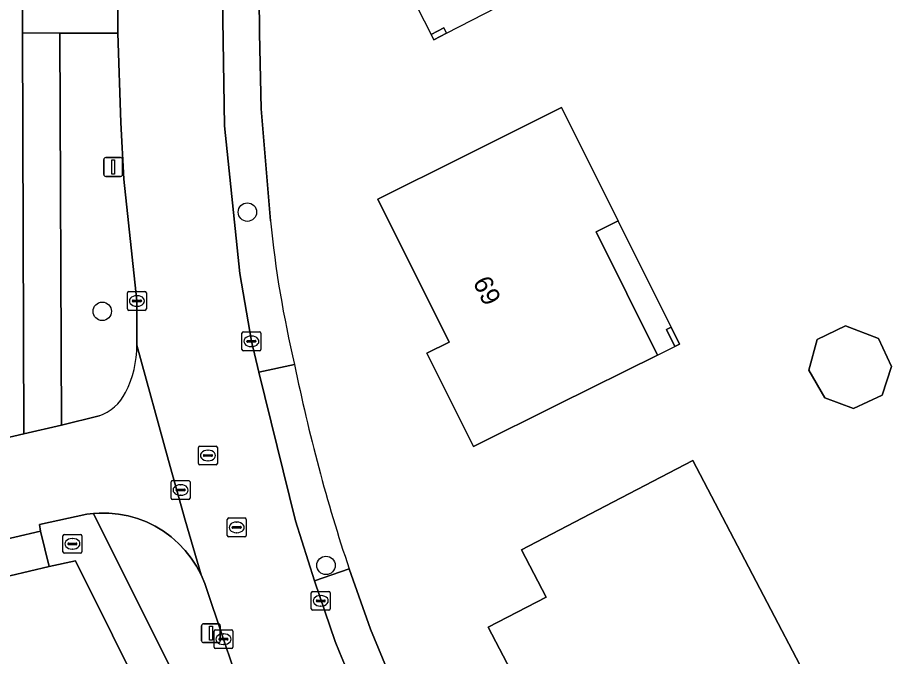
# Model space of a CAD drawing. Extents: x 162722 to 165104, y 384719 to 386284.
# Drawn here: x 163645.69 to 163692.03, y 385039.57 to 385073.48 of the extents above; entities that cross this region are included whole.
import ezdxf

# ---------------------------------------------------------------- set-up
doc = ezdxf.new("R2010")
doc.units = 0
for name, color, linetype in [('IMGEO_Boom', 7, 'Continuous'), ('IMGEO_Brandkraan', 7, 'Continuous'), ('IMGEO_Erf', 7, 'Continuous'), ('IMGEO_Groenvoorziening', 7, 'Continuous'), ('IMGEO_Kolk', 7, 'Continuous'), ('IMGEO_Lichtmast', 7, 'Continuous'), ('IMGEO_Pand', 7, 'Continuous'), ('IMGEO_Pand_nummerreeks', 7, 'Continuous'), ('IMGEO_Pand_overbouw', 7, 'Continuous'), ('IMGEO_Parkeervlak_open', 7, 'Continuous'), ('IMGEO_Rijbaan_lokaal_open', 7, 'Continuous'), ('IMGEO_Rioolput', 7, 'Continuous'), ('IMGEO_Voetpad_open', 7, 'Continuous')]:
    doc.layers.add(name, color=color, linetype=linetype)

msp = doc.modelspace()

# ---------------------------------------------------------------- linework, layer by layer
at = {"layer": 'IMGEO_Boom'}
for centre in [(163657.877, 385063.146), (163650.18, 385057.883), (163662.044, 385044.403)]:
    msp.add_circle(centre, 0.489, dxfattribs=at)
at = {"layer": 'IMGEO_Brandkraan'}
for p, q in [((163648.174, 385046.044), (163649.026, 385046.044)), ((163648.099, 385045.118), (163648.099, 385045.97)), ((163648.358, 385045.538), (163648.358, 385045.55)), ((163648.401, 385045.587), (163648.799, 385045.587)), ((163648.587, 385045.824), (163648.612, 385045.824)), ((163648.842, 385045.55), (163648.842, 385045.538)), ((163649.1, 385045.97), (163649.1, 385045.118)), ((163648.796, 385045.501), (163648.398, 385045.501)), ((163648.61, 385045.264), (163648.585, 385045.264)), ((163649.026, 385045.044), (163648.174, 385045.044))]:
    msp.add_line(p, q, dxfattribs=at)
for points in [[(163648.174, 385046.044), (163649.026, 385046.044)], [(163648.099, 385045.118), (163648.099, 385045.97)], [(163649.1, 385045.97), (163649.1, 385045.118)], [(163649.026, 385045.044), (163648.174, 385045.044)]]:
    msp.add_lwpolyline(points, dxfattribs=at)
for centre, radius, start, end in [((163648.176, 385045.968), 0.0765, 91.552, 178.448), ((163648.176, 385045.968), 0.0765, 91.552, 178.448), ((163649.024, 385045.968), 0.0765, 1.552, 88.448), ((163649.024, 385045.968), 0.0765, 1.552, 88.448), ((163648.398, 385045.547), 0.0403, 85.8775, 175.7526), ((163648.395, 385045.537), 0.0366, 178.938, 274.7102), ((163648.799, 385045.544), 0.043, 264.8664, 352.4533), ((163648.803, 385045.549), 0.0386, 1.7309, 96.639), ((163648.176, 385045.12), 0.0765, 181.552, 268.448), ((163648.176, 385045.12), 0.0765, 181.552, 268.448), ((163649.024, 385045.12), 0.0765, 271.552, 358.448), ((163649.024, 385045.12), 0.0765, 271.552, 358.448)]:
    msp.add_arc(centre, radius, start, end, dxfattribs=at)
for centre, major_axis, ratio, start_param, end_param in [((163648.586, 385045.544), (-0.387, 0.002), 0.722429, 4.712389, 7.853982), ((163648.611, 385045.544), (-0.39, 0.002), 0.717154, 1.570796, 4.712389)]:
    msp.add_ellipse(centre, major_axis=major_axis, ratio=ratio, start_param=start_param, end_param=end_param, dxfattribs=at)
at = {"layer": 'IMGEO_Erf'}
for points in [[(163618.931, 385045.076), (163646.024, 385051.391), (163645.95, 385072.658), (163645.955, 385077.538), (163646.038, 385094.984), (163646.019, 385100.874), (163646.08, 385108.376), (163646.358, 385115.018), (163646.377, 385116.141)], [(163658.627, 385115.66), (163658.522, 385096.674), (163658.497, 385088.571), (163658.491, 385083.327), (163658.479, 385076.581), (163658.518, 385072.645), (163658.603, 385068.634), (163659.1, 385062.687)], [(163644.998, 384998.979), (163647.04, 385000), (163651.838, 385002.399), (163651.744, 385002.622), (163660.022, 385006.836), (163665.987, 385009.79), (163660.208, 385021.626), (163657.18, 385027.726), (163655.42, 385031.238), (163652.689, 385036.751), (163648.759, 385044.647), (163647.366, 385044.347), (163622.325, 385038.391)], [(163663.274, 385044.217), (163664.399, 385041.02), (163665.473, 385038.453)]]:
    msp.add_lwpolyline(points, dxfattribs=at)
for points in [[(163668.432, 385072.64), (163667.765, 385072.296), (163667.618, 385072.58), (163668.285, 385072.924)], [(163679.619, 385055.564), (163674.34, 385052.934), (163669.864, 385050.703), (163667.395, 385055.658), (163668.579, 385056.248), (163664.795, 385063.841), (163669.27, 385066.071), (163674.53, 385068.693), (163677.528, 385062.678), (163676.364, 385062.098)], [(163680.337, 385057.039), (163680.783, 385056.144), (163680.541, 385056.024), (163680.095, 385056.919)], [(163692.029, 385054.95), (163691.538, 385053.436), (163690.022, 385052.719), (163688.487, 385053.301), (163687.639, 385054.755), (163688.088, 385056.394), (163689.596, 385057.107), (163691.337, 385056.446)], [(163676.839, 385047.54), (163681.5, 385049.974), (163685.242, 385042.809), (163687.557, 385038.377), (163679.74, 385034.294), (163680.798, 385032.269), (163676.455, 385030), (163670.647, 385041.119), (163673.715, 385042.722), (163672.407, 385045.225)]]:
    msp.add_lwpolyline(points, close=True, dxfattribs=at)
for centre, radius, start, end in [((163716.76, 385068.443), 57.947, 185.701, 193.35755), ((163748.35, 385072.73), 89.727, 191.36009, 198.5284)]:
    msp.add_arc(centre, radius, start, end, dxfattribs=at)
at = {"layer": 'IMGEO_Groenvoorziening'}
for points in [[(163651.328, 385064.904), (163651.168, 385067.905), (163651.012, 385072.642), (163647.94, 385072.645), (163648.02, 385051.846), (163650.011, 385052.331)], [(163652.021, 385056.093), (163652.019, 385058.434), (163651.328, 385064.904)]]:
    msp.add_lwpolyline(points, dxfattribs=at)
msp.add_lwpolyline([(163657.094, 385039.073), (163656.609, 385040.488), (163655.626, 385043.434), (163655.425, 385043.908), (163655.183, 385044.361), (163654.901, 385044.792), (163654.581, 385045.195), (163654.227, 385045.568), (163653.841, 385045.909), (163653.426, 385046.213), (163652.986, 385046.479), (163652.524, 385046.705), (163652.043, 385046.888), (163651.548, 385047.028), (163651.042, 385047.123), (163650.53, 385047.172), (163650.016, 385047.176), (163649.722, 385047.157), (163654.402, 385037.762)], close=True, dxfattribs=at)
for centre, radius, start, end in [((163646.439, 385056.103), 5.582, 333.008, 359.894), ((163649.176, 385054.689), 2.501, 289.5064, 333.43)]:
    msp.add_arc(centre, radius, start, end, dxfattribs=at)
at = {"layer": 'IMGEO_Kolk'}
for p, q in [((163651.518, 385058.008), (163651.518, 385058.86)), ((163651.593, 385058.934), (163652.445, 385058.934)), ((163652.006, 385058.714), (163652.031, 385058.714)), ((163652.519, 385058.86), (163652.519, 385058.008)), ((163651.777, 385058.428), (163651.777, 385058.44)), ((163652.215, 385058.391), (163651.817, 385058.391)), ((163651.82, 385058.477), (163652.218, 385058.477)), ((163652.029, 385058.154), (163652.004, 385058.154)), ((163652.261, 385058.44), (163652.261, 385058.428)), ((163652.445, 385057.934), (163651.593, 385057.934)), ((163657.588, 385055.865), (163657.588, 385056.717)), ((163657.663, 385056.791), (163658.515, 385056.791)), ((163658.589, 385056.717), (163658.589, 385055.865)), ((163657.847, 385056.285), (163657.847, 385056.297)), ((163658.285, 385056.248), (163657.887, 385056.248)), ((163657.89, 385056.334), (163658.288, 385056.334)), ((163658.076, 385056.571), (163658.101, 385056.571)), ((163658.331, 385056.297), (163658.331, 385056.285)), ((163658.515, 385055.791), (163657.663, 385055.791)), ((163658.099, 385056.011), (163658.074, 385056.011)), ((163661.266, 385042.092), (163661.266, 385042.944)), ((163661.341, 385043.018), (163662.193, 385043.018)), ((163661.754, 385042.798), (163661.779, 385042.798)), ((163662.267, 385042.944), (163662.267, 385042.092)), ((163661.525, 385042.512), (163661.525, 385042.524)), ((163661.963, 385042.475), (163661.565, 385042.475)), ((163661.568, 385042.561), (163661.966, 385042.561)), ((163662.009, 385042.524), (163662.009, 385042.512)), ((163662.193, 385042.018), (163661.341, 385042.018)), ((163661.777, 385042.238), (163661.752, 385042.238)), ((163656.108, 385040.062), (163656.108, 385040.914)), ((163656.183, 385040.988), (163657.035, 385040.988)), ((163657.109, 385040.914), (163657.109, 385040.062)), ((163656.367, 385040.482), (163656.367, 385040.494)), ((163656.805, 385040.445), (163656.407, 385040.445)), ((163656.41, 385040.531), (163656.808, 385040.531)), ((163656.596, 385040.768), (163656.621, 385040.768)), ((163656.851, 385040.494), (163656.851, 385040.482)), ((163657.035, 385039.988), (163656.183, 385039.988)), ((163656.619, 385040.208), (163656.594, 385040.208))]:
    msp.add_line(p, q, dxfattribs=at)
for points in [[(163651.518, 385058.008), (163651.518, 385058.86)], [(163651.593, 385058.934), (163652.445, 385058.934)], [(163652.519, 385058.86), (163652.519, 385058.008)], [(163652.445, 385057.934), (163651.593, 385057.934)], [(163657.588, 385055.865), (163657.588, 385056.717)], [(163657.663, 385056.791), (163658.515, 385056.791)], [(163658.589, 385056.717), (163658.589, 385055.865)], [(163658.515, 385055.791), (163657.663, 385055.791)], [(163661.266, 385042.092), (163661.266, 385042.944)], [(163661.341, 385043.018), (163662.193, 385043.018)], [(163662.267, 385042.944), (163662.267, 385042.092)], [(163662.193, 385042.018), (163661.341, 385042.018)], [(163656.108, 385040.062), (163656.108, 385040.914)], [(163656.183, 385040.988), (163657.035, 385040.988)], [(163657.109, 385040.914), (163657.109, 385040.062)], [(163657.035, 385039.988), (163656.183, 385039.988)]]:
    msp.add_lwpolyline(points, dxfattribs=at)
for centre, radius, start, end in [((163651.595, 385058.858), 0.0765, 91.552, 178.448), ((163651.595, 385058.858), 0.0765, 91.552, 178.448), ((163652.443, 385058.858), 0.0765, 1.552, 88.448), ((163652.443, 385058.858), 0.0765, 1.552, 88.448), ((163651.817, 385058.437), 0.0403, 85.8775, 175.7526), ((163651.814, 385058.427), 0.0366, 178.938, 274.7102), ((163652.218, 385058.434), 0.043, 264.8664, 352.4533), ((163652.222, 385058.439), 0.0386, 1.7309, 96.639), ((163651.595, 385058.01), 0.0765, 181.552, 268.448), ((163651.595, 385058.01), 0.0765, 181.552, 268.448), ((163652.443, 385058.01), 0.0765, 271.552, 358.448), ((163652.443, 385058.01), 0.0765, 271.552, 358.448), ((163657.665, 385056.715), 0.0765, 91.552, 178.448), ((163657.665, 385056.715), 0.0765, 91.552, 178.448), ((163658.513, 385056.715), 0.0765, 1.552, 88.448), ((163658.513, 385056.715), 0.0765, 1.552, 88.448), ((163657.887, 385056.294), 0.0403, 85.8775, 175.7526), ((163657.884, 385056.284), 0.0366, 178.938, 274.7102), ((163658.288, 385056.291), 0.043, 264.8664, 352.4533), ((163658.292, 385056.296), 0.0386, 1.7309, 96.639), ((163657.665, 385055.867), 0.0765, 181.552, 268.448), ((163657.665, 385055.867), 0.0765, 181.552, 268.448), ((163658.513, 385055.867), 0.0765, 271.552, 358.448), ((163658.513, 385055.867), 0.0765, 271.552, 358.448), ((163661.343, 385042.942), 0.0765, 91.552, 178.448), ((163661.343, 385042.942), 0.0765, 91.552, 178.448), ((163662.191, 385042.942), 0.0765, 1.552, 88.448), ((163662.191, 385042.942), 0.0765, 1.552, 88.448), ((163661.565, 385042.521), 0.0403, 85.8775, 175.7526), ((163661.562, 385042.511), 0.0366, 178.938, 274.7102), ((163661.966, 385042.518), 0.043, 264.8664, 352.4533), ((163661.97, 385042.523), 0.0386, 1.7309, 96.639), ((163661.343, 385042.094), 0.0765, 181.552, 268.448), ((163661.343, 385042.094), 0.0765, 181.552, 268.448), ((163662.191, 385042.094), 0.0765, 271.552, 358.448), ((163662.191, 385042.094), 0.0765, 271.552, 358.448), ((163656.185, 385040.912), 0.0765, 91.552, 178.448), ((163656.185, 385040.912), 0.0765, 91.552, 178.448), ((163657.033, 385040.912), 0.0765, 1.552, 88.448), ((163657.033, 385040.912), 0.0765, 1.552, 88.448), ((163656.407, 385040.491), 0.0403, 85.8775, 175.7526), ((163656.404, 385040.481), 0.0366, 178.938, 274.7102), ((163656.808, 385040.488), 0.043, 264.8664, 352.4533), ((163656.812, 385040.493), 0.0386, 1.7309, 96.639), ((163656.185, 385040.064), 0.0765, 181.552, 268.448), ((163656.185, 385040.064), 0.0765, 181.552, 268.448), ((163657.033, 385040.064), 0.0765, 271.552, 358.448), ((163657.033, 385040.064), 0.0765, 271.552, 358.448)]:
    msp.add_arc(centre, radius, start, end, dxfattribs=at)
for centre, major_axis, ratio, start_param, end_param in [((163652.005, 385058.434), (-0.387, 0.002), 0.722429, 4.712389, 7.853982), ((163652.03, 385058.434), (-0.39, 0.002), 0.717154, 1.570796, 4.712389), ((163658.075, 385056.291), (-0.387, 0.002), 0.722429, 4.712389, 7.853982), ((163658.1, 385056.291), (-0.39, 0.002), 0.717154, 1.570796, 4.712389), ((163661.753, 385042.518), (-0.387, 0.002), 0.722429, 4.712389, 7.853982), ((163661.778, 385042.518), (-0.39, 0.002), 0.717154, 1.570796, 4.712389), ((163656.595, 385040.488), (-0.387, 0.002), 0.722429, 4.712389, 7.853982), ((163656.62, 385040.488), (-0.39, 0.002), 0.717154, 1.570796, 4.712389)]:
    msp.add_ellipse(centre, major_axis=major_axis, ratio=ratio, start_param=start_param, end_param=end_param, dxfattribs=at)
at = {"layer": 'IMGEO_Lichtmast'}
for p, q in [((163650.265, 385065.139), (163650.265, 385065.939)), ((163650.265, 385065.939), (163650.265, 385065.139)), ((163650.365, 385066.039), (163651.155, 385066.039)), ((163651.155, 385066.039), (163650.365, 385066.039)), ((163651.255, 385065.939), (163651.255, 385065.139)), ((163651.255, 385065.139), (163651.255, 385065.939)), ((163651.155, 385065.039), (163650.365, 385065.039)), ((163650.365, 385065.039), (163651.155, 385065.039)), ((163655.451, 385040.401), (163655.451, 385041.201)), ((163655.451, 385041.201), (163655.451, 385040.401)), ((163655.551, 385041.301), (163656.341, 385041.301)), ((163656.341, 385041.301), (163655.551, 385041.301)), ((163656.441, 385041.201), (163656.441, 385040.401)), ((163656.441, 385040.401), (163656.441, 385041.201)), ((163656.341, 385040.301), (163655.551, 385040.301)), ((163655.551, 385040.301), (163656.341, 385040.301))]:
    msp.add_line(p, q, dxfattribs=at)
for points in [[(163650.685, 385065.914), (163650.835, 385065.914), (163650.835, 385065.164), (163650.685, 385065.164), (163650.685, 385065.914)], [(163655.871, 385041.176), (163656.021, 385041.176), (163656.021, 385040.426), (163655.871, 385040.426), (163655.871, 385041.176)]]:
    msp.add_lwpolyline(points, dxfattribs=at)
for centre, start, end in [((163650.365, 385065.939), 90, 180), ((163650.365, 385065.939), 90, 180), ((163651.155, 385065.939), 0, 90), ((163651.155, 385065.939), 360, 90), ((163650.365, 385065.139), 180, 270), ((163650.365, 385065.139), 180, 270), ((163651.155, 385065.139), 270, 0), ((163651.155, 385065.139), 270, 0), ((163655.551, 385041.201), 90, 180), ((163655.551, 385041.201), 90, 180), ((163656.341, 385041.201), 0, 90), ((163656.341, 385041.201), 360, 90), ((163655.551, 385040.401), 180, 270), ((163655.551, 385040.401), 180, 270), ((163656.341, 385040.401), 270, 0), ((163656.341, 385040.401), 270, 0)]:
    msp.add_arc(centre, 0.1, start, end, dxfattribs=at)
at = {"layer": 'IMGEO_Pand'}
for points in [[(163668.432, 385072.64), (163668.285, 385072.924), (163667.618, 385072.58), (163667.765, 385072.296)], [(163677.528, 385062.678), (163674.53, 385068.693), (163669.27, 385066.071), (163664.795, 385063.841), (163668.579, 385056.248), (163667.395, 385055.658), (163669.864, 385050.703), (163674.34, 385052.934), (163679.619, 385055.564), (163676.364, 385062.098)], [(163680.337, 385057.039), (163680.095, 385056.919), (163680.541, 385056.024), (163680.783, 385056.144)], [(163690.022, 385052.719), (163691.538, 385053.436), (163692.029, 385054.95), (163691.337, 385056.446), (163689.596, 385057.107), (163688.088, 385056.394), (163687.639, 385054.755), (163688.487, 385053.301)], [(163672.407, 385045.225), (163673.715, 385042.722), (163670.647, 385041.119), (163676.455, 385030), (163680.798, 385032.269), (163679.74, 385034.294), (163687.557, 385038.377), (163685.242, 385042.809), (163681.5, 385049.974), (163676.839, 385047.54)]]:
    msp.add_lwpolyline(points, close=True, dxfattribs=at)
at = {"layer": 'IMGEO_Pand_overbouw'}
for points in [[(163671.765, 385074.358), (163670.871, 385076.092), (163666.871, 385074.029), (163667.618, 385072.58), (163668.285, 385072.924), (163668.432, 385072.64)], [(163677.528, 385062.678), (163676.364, 385062.098), (163679.619, 385055.564), (163680.541, 385056.024), (163680.095, 385056.919), (163680.337, 385057.039)]]:
    msp.add_lwpolyline(points, close=True, dxfattribs=at)
at = {"layer": 'IMGEO_Parkeervlak_open'}
for points in [[(163659.1, 385062.687), (163658.603, 385068.634), (163658.518, 385072.645), (163658.479, 385076.581), (163656.528, 385076.553), (163656.544, 385075.609), (163656.657, 385067.728), (163657.474, 385059.889), (163658.089, 385056.291), (163658.479, 385054.65), (163660.381, 385055.056)], [(163660.381, 385055.056), (163658.479, 385054.65), (163660.435, 385046.766), (163661.44, 385043.589), (163663.274, 385044.217)]]:
    msp.add_lwpolyline(points, dxfattribs=at)
for centre, radius, start, end in [((163716.76, 385068.443), 57.947, 185.701, 193.35755), ((163748.35, 385072.73), 89.727, 191.36009, 198.5284)]:
    msp.add_arc(centre, radius, start, end, dxfattribs=at)
at = {"layer": 'IMGEO_Rijbaan_lokaal_open'}
for points in [[(163653.794, 385124.501), (163653.032, 385123.115), (163652.397, 385121.666), (163651.894, 385120.166), (163651.527, 385118.627), (163651.299, 385117.062), (163651.225, 385115.998), (163651.156, 385112.105), (163651.102, 385100.797), (163651.074, 385094.958), (163651.091, 385093.632), (163651.022, 385078.15), (163651.014, 385077.529), (163651.012, 385072.642), (163651.168, 385067.905), (163651.328, 385064.904), (163652.019, 385058.434), (163652.021, 385056.093), (163653.687, 385049.972), (163654.586, 385046.801), (163655.425, 385043.908), (163655.626, 385043.434), (163656.609, 385040.488), (163657.094, 385039.073)], [(163663.652, 385037.67), (163662.755, 385039.803), (163662.534, 385040.358), (163661.44, 385043.589), (163660.435, 385046.766), (163658.479, 385054.65), (163658.089, 385056.291), (163657.474, 385059.889), (163656.657, 385067.728), (163656.544, 385075.609)], [(163646.848, 385046.574), (163649.355, 385047.125), (163649.722, 385047.157), (163650.016, 385047.176), (163650.53, 385047.172), (163651.042, 385047.123), (163651.548, 385047.028), (163652.043, 385046.888), (163652.524, 385046.705), (163652.986, 385046.479), (163653.426, 385046.213), (163653.841, 385045.909), (163654.227, 385045.568), (163654.581, 385045.195), (163654.901, 385044.792), (163655.183, 385044.361), (163655.425, 385043.908), (163654.586, 385046.801), (163653.687, 385049.972), (163652.021, 385056.093)], [(163650.011, 385052.331), (163648.02, 385051.846), (163646.024, 385051.391), (163618.931, 385045.076)], [(163644.168, 385045.585), (163646.903, 385046.223), (163646.848, 385046.574)]]:
    msp.add_lwpolyline(points, dxfattribs=at)
for centre, radius, start, end in [((163646.439, 385056.103), 5.582, 333.008, 359.894), ((163649.176, 385054.689), 2.501, 289.5064, 333.43)]:
    msp.add_arc(centre, radius, start, end, dxfattribs=at)
at = {"layer": 'IMGEO_Rioolput'}
for p, q in [((163655.285, 385049.806), (163655.285, 385050.658)), ((163655.36, 385050.732), (163656.212, 385050.732)), ((163656.286, 385050.658), (163656.286, 385049.806)), ((163655.544, 385050.226), (163655.544, 385050.238)), ((163655.982, 385050.189), (163655.584, 385050.189)), ((163655.587, 385050.275), (163655.985, 385050.275)), ((163655.773, 385050.512), (163655.798, 385050.512)), ((163656.028, 385050.238), (163656.028, 385050.226)), ((163656.212, 385049.732), (163655.36, 385049.732)), ((163655.796, 385049.952), (163655.771, 385049.952)), ((163653.836, 385047.975), (163653.836, 385048.827)), ((163653.911, 385048.901), (163654.763, 385048.901)), ((163654.837, 385048.827), (163654.837, 385047.975)), ((163654.095, 385048.395), (163654.095, 385048.407)), ((163654.533, 385048.358), (163654.135, 385048.358)), ((163654.138, 385048.444), (163654.536, 385048.444)), ((163654.324, 385048.681), (163654.349, 385048.681)), ((163654.579, 385048.407), (163654.579, 385048.395)), ((163654.763, 385047.901), (163653.911, 385047.901)), ((163654.347, 385048.121), (163654.322, 385048.121)), ((163656.885, 385046.917), (163657.737, 385046.917)), ((163656.81, 385045.991), (163656.81, 385046.843)), ((163657.112, 385046.46), (163657.51, 385046.46)), ((163657.298, 385046.697), (163657.323, 385046.697)), ((163657.811, 385046.843), (163657.811, 385045.991)), ((163657.069, 385046.411), (163657.069, 385046.423)), ((163657.507, 385046.374), (163657.109, 385046.374)), ((163657.321, 385046.137), (163657.296, 385046.137)), ((163657.553, 385046.423), (163657.553, 385046.411)), ((163657.737, 385045.917), (163656.885, 385045.917))]:
    msp.add_line(p, q, dxfattribs=at)
for points in [[(163655.285, 385049.806), (163655.285, 385050.658)], [(163655.36, 385050.732), (163656.212, 385050.732)], [(163656.286, 385050.658), (163656.286, 385049.806)], [(163656.212, 385049.732), (163655.36, 385049.732)], [(163653.836, 385047.975), (163653.836, 385048.827)], [(163653.911, 385048.901), (163654.763, 385048.901)], [(163654.837, 385048.827), (163654.837, 385047.975)], [(163654.763, 385047.901), (163653.911, 385047.901)], [(163656.885, 385046.917), (163657.737, 385046.917)], [(163656.81, 385045.991), (163656.81, 385046.843)], [(163657.811, 385046.843), (163657.811, 385045.991)], [(163657.737, 385045.917), (163656.885, 385045.917)]]:
    msp.add_lwpolyline(points, dxfattribs=at)
for centre, radius, start, end in [((163655.362, 385050.656), 0.0765, 91.552, 178.448), ((163655.362, 385050.656), 0.0765, 91.552, 178.448), ((163656.21, 385050.656), 0.0765, 1.552, 88.448), ((163656.21, 385050.656), 0.0765, 1.552, 88.448), ((163655.584, 385050.235), 0.0403, 85.8775, 175.7526), ((163655.581, 385050.225), 0.0366, 178.938, 274.7102), ((163655.985, 385050.232), 0.043, 264.8664, 352.4533), ((163655.989, 385050.237), 0.0386, 1.7309, 96.639), ((163655.362, 385049.808), 0.0765, 181.552, 268.448), ((163655.362, 385049.808), 0.0765, 181.552, 268.448), ((163656.21, 385049.808), 0.0765, 271.552, 358.448), ((163656.21, 385049.808), 0.0765, 271.552, 358.448), ((163653.913, 385048.825), 0.0765, 91.552, 178.448), ((163653.913, 385048.825), 0.0765, 91.552, 178.448), ((163654.761, 385048.825), 0.0765, 1.552, 88.448), ((163654.761, 385048.825), 0.0765, 1.552, 88.448), ((163654.135, 385048.404), 0.0403, 85.8775, 175.7526), ((163654.132, 385048.394), 0.0366, 178.938, 274.7102), ((163654.536, 385048.401), 0.043, 264.8664, 352.4533), ((163654.54, 385048.406), 0.0386, 1.7309, 96.639), ((163653.913, 385047.977), 0.0765, 181.552, 268.448), ((163653.913, 385047.977), 0.0765, 181.552, 268.448), ((163654.761, 385047.977), 0.0765, 271.552, 358.448), ((163654.761, 385047.977), 0.0765, 271.552, 358.448), ((163656.887, 385046.841), 0.0765, 91.552, 178.448), ((163656.887, 385046.841), 0.0765, 91.552, 178.448), ((163657.735, 385046.841), 0.0765, 1.552, 88.448), ((163657.735, 385046.841), 0.0765, 1.552, 88.448), ((163657.109, 385046.42), 0.0403, 85.8775, 175.7526), ((163657.514, 385046.422), 0.0386, 1.7309, 96.639), ((163656.887, 385045.993), 0.0765, 181.552, 268.448), ((163656.887, 385045.993), 0.0765, 181.552, 268.448), ((163657.106, 385046.41), 0.0366, 178.938, 274.7102), ((163657.51, 385046.417), 0.043, 264.8664, 352.4533), ((163657.735, 385045.993), 0.0765, 271.552, 358.448), ((163657.735, 385045.993), 0.0765, 271.552, 358.448)]:
    msp.add_arc(centre, radius, start, end, dxfattribs=at)
for centre, major_axis, ratio, start_param, end_param in [((163655.772, 385050.232), (-0.387, 0.002), 0.722429, 4.712389, 7.853982), ((163655.797, 385050.232), (-0.39, 0.002), 0.717154, 1.570796, 4.712389), ((163654.323, 385048.401), (-0.387, 0.002), 0.722429, 4.712389, 7.853982), ((163654.348, 385048.401), (-0.39, 0.002), 0.717154, 1.570796, 4.712389), ((163657.297, 385046.417), (-0.387, 0.002), 0.722429, 4.712389, 7.853982), ((163657.322, 385046.417), (-0.39, 0.002), 0.717154, 1.570796, 4.712389)]:
    msp.add_ellipse(centre, major_axis=major_axis, ratio=ratio, start_param=start_param, end_param=end_param, dxfattribs=at)
at = {"layer": 'IMGEO_Voetpad_open'}
for points in [[(163651.014, 385077.529), (163647.934, 385077.533), (163645.955, 385077.538), (163645.95, 385072.658), (163647.94, 385072.645), (163651.012, 385072.642)], [(163647.94, 385072.645), (163645.95, 385072.658), (163646.024, 385051.391), (163648.02, 385051.846)], [(163649.722, 385047.157), (163649.355, 385047.125), (163646.848, 385046.574), (163646.903, 385046.223), (163647.366, 385044.347), (163648.759, 385044.647), (163652.689, 385036.751), (163654.402, 385037.762)], [(163662.534, 385040.358), (163662.755, 385039.803), (163663.652, 385037.67), (163665.473, 385038.453), (163664.399, 385041.02), (163663.274, 385044.217), (163661.44, 385043.589)]]:
    msp.add_lwpolyline(points, close=True, dxfattribs=at)
msp.add_lwpolyline([(163611.718, 385040.413), (163610.151, 385041.548), (163608.796, 385040.85), (163609.496, 385039.41), (163613.177, 385025.497), (163616.481, 385027.101), (163615.798, 385036.873), (163622.325, 385038.391), (163647.366, 385044.347), (163646.903, 385046.223), (163644.168, 385045.585), (163634.345, 385043.264), (163621.774, 385040.271), (163618.779, 385039.712), (163617.303, 385038.736)], dxfattribs=at)

# ---------------------------------------------------------------- texts
at = {"layer": 'IMGEO_Pand_nummerreeks'}
msp.add_text('69', height=1, rotation=296.4876, dxfattribs=at).set_placement((163669.808, 385059.432))

doc.saveas('drawing.dxf')
